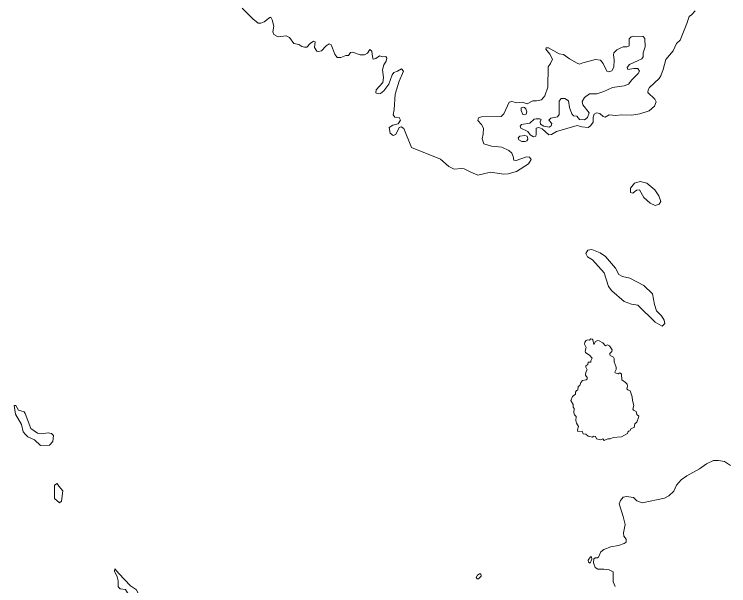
# Model space of a CAD drawing. Extents: x 369010 to 735936, y 6377141 to 6616555.
# Drawn here: x 471867 to 475624, y 6534220 to 6537223 of the extents above; entities that cross this region are included whole.
import ezdxf

# ---------------------------------------------------------------- set-up
doc = ezdxf.new("R2010")
doc.units = 0
doc.header["$LTSCALE"] = 40
doc.layers.add('3', color=7, linetype='Continuous', lineweight=13)

msp = doc.modelspace()

# ---------------------------------------------------------------- linework, layer by layer
at = {"layer": '3'}
for points in [[(473065.88, 6537255.68), (473121.32, 6537199.57), (473149.79, 6537177.4)], [(474639, 6536669.79), (474631.38, 6536674.26), (474611.85, 6536674.26), (474601.76, 6536672.44), (474577.76, 6536650.93), (474535.39, 6536643.98), (474528.6, 6536634.54), (474531.09, 6536624.45), (474568.32, 6536606.74), (474580.9, 6536590.35), (474597.29, 6536578.93), (474609.87, 6536582.74), (474612.51, 6536593.5), (474611.85, 6536624.45), (474626.25, 6536627.59), (474642.8, 6536621.3), (474678.72, 6536589.03), (474692.29, 6536592.17), (474718.77, 6536607.4), (474826.68, 6536638.85), (474851.34, 6536631.4), (474886.09, 6536627.59), (474897.35, 6536636.36), (474911.25, 6536656.55), (474911.25, 6536681.88), (474916.88, 6536698.26), (474928.96, 6536704.55), (474946, 6536701.41), (474963.55, 6536685.68), (474975.63, 6536682.54), (474995.16, 6536695.12), (475030.41, 6536690.65), (475061.36, 6536694.45), (475114.49, 6536692.63), (475156.69, 6536699.59), (475205.85, 6536715.31), (475233.65, 6536740.46), (475242.42, 6536763.8), (475236.8, 6536777.7), (475199.23, 6536811.47), (475200.55, 6536826.69), (475208, 6536838.61), (475259.14, 6536885.28), (475268.08, 6536900.51), (475279.33, 6536933.94), (475293.23, 6536985.74), (475332.46, 6537030.43), (475349.34, 6537069.65), (475369.53, 6537087.86), (475404.29, 6537174.42), (475415.71, 6537210.99), (475429.61, 6537221.09), (475448.48, 6537241.94)], [(473149.79, 6537177.4), (473164.19, 6537177.4), (473181.9, 6537183.19), (473211.03, 6537207.19), (473216.65, 6537207.85), (473224.27, 6537194.44), (473231.71, 6537161.01), (473226.75, 6537130.72), (473233.04, 6537116.32), (473255.05, 6537105.57), (473298.08, 6537110.03), (473315.13, 6537101.76), (473337.8, 6537069.16), (473363.12, 6537064.85), (473380.17, 6537053.43), (473393.41, 6537050.95), (473405.99, 6537050.95), (473423.04, 6537069.82), (473441.24, 6537081.9), (473449.52, 6537079.25), (473446.37, 6537049.63), (473458.29, 6537029.43), (473467.72, 6537026.95), (473482.29, 6537031.92), (473508.11, 6537058.4), (473523.33, 6537067.33), (473533.43, 6537063.53), (473552.96, 6537013.05), (473565.04, 6536996.66), (473585.23, 6536996), (473610.39, 6537006.1), (473624.29, 6537007.42), (473635.54, 6537021.82), (473645.64, 6537024.47), (473686.02, 6537011.06), (473709.36, 6537010.57), (473724.59, 6537019.34), (473736.5, 6537038.21), (473747.92, 6537030.1), (473750.4, 6536999.15), (473754.87, 6536987.73), (473768.11, 6536991.53), (473788.3, 6537004.28), (473805.35, 6537000.47), (473821.07, 6537002.29), (473826.2, 6536992.86), (473823.72, 6536977.63), (473810.98, 6536958.1), (473803.53, 6536931.62), (473809.16, 6536891.24), (473805.35, 6536864.1), (473771.26, 6536825.7), (473768.11, 6536811.13), (473780.69, 6536804.85), (473792.77, 6536807.33), (473810.32, 6536820.57), (473836.96, 6536855.99), (473854.51, 6536905.8), (473863.94, 6536916.56), (473882.97, 6536924.01), (473903.83, 6536937.25), (473915.08, 6536923.51), (473891.08, 6536871.05), (473870.39, 6536802.86), (473865.43, 6536723.25), (473859.14, 6536694.12), (473869.24, 6536682.87), (473892.08, 6536680.22), (473898.36, 6536667.64), (473886.28, 6536647.45), (473858.48, 6536641.16), (473839.61, 6536628.58), (473843.42, 6536598.3), (473859.14, 6536586.88), (473874.37, 6536590.68), (473891.41, 6536628.58), (473902.17, 6536631.73), (473916.57, 6536623.45), (473956.95, 6536523.82), (474108.39, 6536462.58), (474151.92, 6536422.86), (474181.05, 6536409.62), (474217.62, 6536412.1), (474234.17, 6536410.12), (474267.6, 6536392.58), (474306, 6536377.35), (474372.2, 6536392.58), (474441.05, 6536383.64), (474465.05, 6536384.96), (474508.58, 6536396.38), (474572.3, 6536437.92), (474584.88, 6536459.44), (474576.77, 6536472.02), (474560.88, 6536474.5), (474506.59, 6536454.31), (474494.01, 6536456.96), (474491.53, 6536475.16), (474483.92, 6536492.87), (474468.19, 6536507.93), (474430.96, 6536524.98)], [(474430.96, 6536524.98), (474376.67, 6536529.45), (474336.29, 6536542.03), (474328.18, 6536569.17), (474333.81, 6536593.17), (474334.47, 6536624.78), (474324.37, 6536643.64), (474304.84, 6536665.16), (474308.48, 6536679.06), (474323.71, 6536684.03), (474428.47, 6536686.51), (474442.38, 6536699.92), (474470.02, 6536761.15), (474484.58, 6536764.3), (474511.06, 6536758.67), (474538.87, 6536761.81), (474565.35, 6536753.04), (474594.31, 6536767.61), (474613.84, 6536768.1), (474639.82, 6536773.9), (474658.03, 6536795.25), (474673.25, 6536840.76), (474675.74, 6536946.68), (474687.65, 6536964.39), (474697.75, 6536987.07), (474683.85, 6537014.21), (474662.5, 6537040.19), (474664.32, 6537046.48), (474676.9, 6537046.48), (474732.5, 6537015.53), (474755.84, 6537011.73), (474786.79, 6536988.39), (474827.84, 6536965.72), (474839.75, 6536961.91), (474857.63, 6536967.7), (474924.49, 6536986.07), (474950.97, 6536981.6), (474963.55, 6536963.89), (474983.08, 6536924.84), (474993.17, 6536921.69), (475009.06, 6536926.66), (475019.82, 6536946.19), (475022.3, 6536984.09), (475018.5, 6537009.91), (475020.32, 6537020.66), (475036.2, 6537035.89), (475053.25, 6537045.98), (475070.3, 6537051.61), (475088.5, 6537052.27), (475101.08, 6537057.9), (475100.59, 6537094.48), (475111.84, 6537104.57), (475125.08, 6537108.38), (475174.4, 6537105.9), (475183.83, 6537095.8), (475184.5, 6537052.27), (475174.4, 6537020), (475174.4, 6536999.31), (475166.79, 6536989.71), (475145.27, 6536977.8), (475102.41, 6536959.43), (475090.99, 6536943.7), (475094.79, 6536932.28), (475126.4, 6536939.23), (475147.26, 6536938.74), (475154.71, 6536924.84), (475147.75, 6536912.26), (475114.32, 6536879.32), (475097.44, 6536856.65), (475073.94, 6536847.88), (475013.7, 6536838.94), (474968.35, 6536818.09), (474930.45, 6536804.85), (474891.89, 6536805.51), (474866.07, 6536785.98), (474853.49, 6536764.46), (474857.29, 6536746.75), (474890.73, 6536705.87), (474881.29, 6536681.21), (474865.4, 6536668.64), (474840.25, 6536669.79), (474825.02, 6536687.5), (474808.64, 6536689.99), (474799.2, 6536699.42), (474787.78, 6536734.18), (474782.16, 6536768.27), (474761.96, 6536780.85), (474744.26, 6536781.51), (474732.34, 6536766.95), (474733.66, 6536695.78), (474723.57, 6536685.02), (474689.47, 6536678.07), (474679.38, 6536667.31), (474695.1, 6536649.6), (474689.97, 6536637.02), (474680.04, 6536630.07), (474652.24, 6536635.2), (474633.86, 6536646.46), (474633.2, 6536657.22), (474639, 6536669.79)], [(474809.8, 6535127.79), (474813.77, 6535118.36), (474822.7, 6535109.26), (474820.55, 6535087.74), (474823.2, 6535074.17), (474834.29, 6535055.96), (474829.16, 6535039.08), (474830.98, 6535030.15), (474853.32, 6535031.97), (474859.28, 6535018.56), (474873.02, 6535015.42), (474886.26, 6535005.82), (474907.61, 6535000.69), (474912.57, 6535005.16), (474923.83, 6535004.66), (474929.45, 6534991.75), (474949.65, 6534986.62), (474963.38, 6534990.76), (474969.34, 6534982.65), (474989.04, 6534991.58), (475001.78, 6534991.58), (475016.51, 6534998.2), (475060.7, 6535001.85), (475091.81, 6535019.72), (475093.14, 6535026.34), (475098.27, 6535031.97), (475105.05, 6535033.79), (475110.68, 6535046.37), (475127.07, 6535050.67), (475131.37, 6535070.53), (475141.47, 6535078.47), (475150.57, 6535103.3), (475152.39, 6535110.75), (475142.13, 6535119.02), (475137.49, 6535135.9), (475123.26, 6535142.52), (475119.78, 6535147.32), (475125.74, 6535166.02), (475117.96, 6535192.67), (475116.14, 6535212.04), (475106.21, 6535243.32), (475093.3, 6535248.61), (475089.17, 6535253.91), (475092.97, 6535269.13), (475090.16, 6535278.57), (475082.21, 6535288), (475062.85, 6535301.24), (475060.7, 6535330.87), (475057.89, 6535335.83), (475052.09, 6535338.15), (475042.99, 6535332.85), (475027.43, 6535338.48), (475025.78, 6535342.62), (475032.4, 6535355.86), (475032.73, 6535368.93), (475021.64, 6535396.9), (475022.14, 6535413.45), (475018, 6535420.57), (475000.29, 6535429.01), (474999.13, 6535433.98), (474999.63, 6535439.77), (475009.89, 6535450.69), (475011.71, 6535458.97), (474997.48, 6535480.81), (474986.39, 6535485.12), (474976.13, 6535479.99), (474962.06, 6535497.03), (474942.86, 6535507.63), (474934.25, 6535508.45), (474923.17, 6535503.32), (474915.88, 6535487.43), (474909.76, 6535511.27), (474905.79, 6535516.4), (474899.99, 6535516.56), (474892.38, 6535510.77), (474882.12, 6535512.42), (474874.51, 6535508.12), (474868.55, 6535499.18), (474866.07, 6535488.59), (474874.01, 6535470.88), (474869.87, 6535452.68), (474872.02, 6535444.57), (474895.03, 6535430.5), (474906.78, 6535416.1), (474899.17, 6535401.7), (474899.33, 6535394.92), (474884.77, 6535394.59), (474882.95, 6535382.84), (474873.35, 6535375.72), (474873.18, 6535368.6), (474879.31, 6535354.7), (474872.85, 6535341.46), (474871.53, 6535325.9), (474880.3, 6535313.16), (474880.13, 6535305.71), (474875.17, 6535301.41), (474855.81, 6535297.77), (474847.53, 6535288.33), (474842.4, 6535271.29), (474832.3, 6535267.31)], [(474832.3, 6535267.31), (474831.31, 6535247.12), (474824.53, 6535245.14), (474819.56, 6535236.86), (474819.39, 6535227.1), (474803.18, 6535213.36), (474794.9, 6535192.67), (474805.99, 6535171.98), (474806.15, 6535158.91), (474811.45, 6535150.96), (474809.8, 6535127.79)], [(475633.67, 6534852.06), (475601.57, 6534872.42), (475571.11, 6534877.22), (475545.13, 6534877.22), (475508.06, 6534860.5), (475470.16, 6534833.2), (475405.11, 6534797.45), (475373.83, 6534775.44), (475349.17, 6534748.13), (475335.1, 6534716.85), (475310.44, 6534691.19), (475287.44, 6534679.28), (475168.77, 6534655.94), (475141.96, 6534665.21), (475122.93, 6534682.75), (475087.18, 6534688.55), (475068.64, 6534685.07), (475055.24, 6534667.03), (475049.11, 6534649.98), (475070.3, 6534582.46), (475079.57, 6534540.59), (475071.62, 6534496.89), (475073.77, 6534480.01), (475085.19, 6534463.79), (475085.69, 6534448.73), (475075.1, 6534440.79), (475044.31, 6534431.19), (475004.59, 6534424.07), (474967.52, 6534409.51), (474951.14, 6534397.09), (474939.72, 6534369.45), (474935.25, 6534365.81), (474921.68, 6534366.81), (474915.39, 6534361.51), (474912.74, 6534339), (474922.01, 6534314.67), (474936.24, 6534305.9), (474968.35, 6534306.23), (474995.66, 6534302.76), (475017.34, 6534291.67), (475017.34, 6534240.53), (475027.1, 6534215.87)]]:
    msp.add_lwpolyline(points, dxfattribs=at)
for points in [[(474549.95, 6536694.62), (474558.73, 6536698.43), (474562.2, 6536710.67), (474558.23, 6536725.57), (474549.95, 6536733.84), (474543, 6536735.17), (474533.57, 6536731.2), (474532.58, 6536717.79), (474541.35, 6536697.27)], [(474551.94, 6536585.88), (474525.79, 6536583.07), (474517.52, 6536573.31), (474521.16, 6536563.38), (474536.88, 6536554.77), (474553.76, 6536554.93), (474562.53, 6536558.58), (474567.83, 6536567.51), (474565.35, 6536582.9)], [(475194.76, 6536336.3), (475158.18, 6536345.08), (475129.88, 6536336.3), (475108.2, 6536309.16), (475108.2, 6536285.66), (475119.95, 6536282.51), (475140.31, 6536298.07), (475155.7, 6536299.89), (475178.04, 6536261), (475211.31, 6536231.21), (475237.29, 6536218.3), (475259.64, 6536225.09), (475267.58, 6536239.98), (475257.81, 6536268.94), (475235.47, 6536299.89)], [(474904.46, 6535986.43), (474883.44, 6535982.95), (474873.51, 6535966.24), (474882.62, 6535947.87), (474907.77, 6535932.81), (474970, 6535864.45), (474992.02, 6535792.95), (475010.72, 6535769.95), (475074.6, 6535712.85), (475113.99, 6535699.28), (475147.42, 6535693.98), (475238.45, 6535605.11), (475275.03, 6535584.58), (475288.6, 6535598.16), (475285.62, 6535614.87), (475271.88, 6535638.54), (475244.08, 6535664.69), (475234.31, 6535698.12), (475224.38, 6535753.56), (475178.87, 6535798.42), (475103.73, 6535836.32), (475065.66, 6535844.59), (475046.63, 6535856.01), (475028.43, 6535889.44), (474976.79, 6535949.52), (474947.99, 6535969.22)], [(471925.39, 6535124.48), (471919.43, 6535133.09), (471890.47, 6535142.69), (471875.57, 6535167.18), (471867.47, 6535166.52), (471874.09, 6535120.51), (471904.54, 6535066.23), (471913.48, 6535029.15), (471926.05, 6535013.6), (471939.46, 6535002.51), (471973.55, 6534986.95), (472005.33, 6534956.5), (472052.83, 6534958.65), (472069.88, 6534977.18), (472072.86, 6535009.13), (472062.43, 6535020.22), (472046.21, 6535022.53), (472009.8, 6535018.06), (471989.77, 6535021.04), (471955.02, 6535045.54)], [(472102.48, 6534743.16), (472092.88, 6534756.57), (472079.48, 6534747.3), (472078.98, 6534677.13), (472105.63, 6534655.61), (472114.89, 6534663.22), (472123, 6534718.67)], [(474903.3, 6534372.1), (474897.35, 6534371.11), (474885.27, 6534354.06), (474887.58, 6534342.64), (474896.02, 6534338.51), (474905.46, 6534359.03)], [(472416.94, 6534283.23), (472395.42, 6534308.22), (472394.76, 6534296.63), (472408.5, 6534266.18), (472413.46, 6534245.16), (472413.46, 6534214.05), (472424.39, 6534203.12), (472451.86, 6534198.82), (472493.24, 6534132.12), (472514.92, 6534116.23), (472530.81, 6534111.1), (472540.24, 6534118.38), (472538.09, 6534135.76), (472509.79, 6534197.33), (472479.33, 6534218.35)], [(474321.39, 6534282.07), (474314.28, 6534281.74), (474302.69, 6534274.95), (474295.57, 6534262.87), (474300.87, 6534255.92), (474307.99, 6534255.59), (474323.38, 6534269.66)]]:
    msp.add_lwpolyline(points, close=True, dxfattribs=at)

doc.saveas('drawing.dxf')
